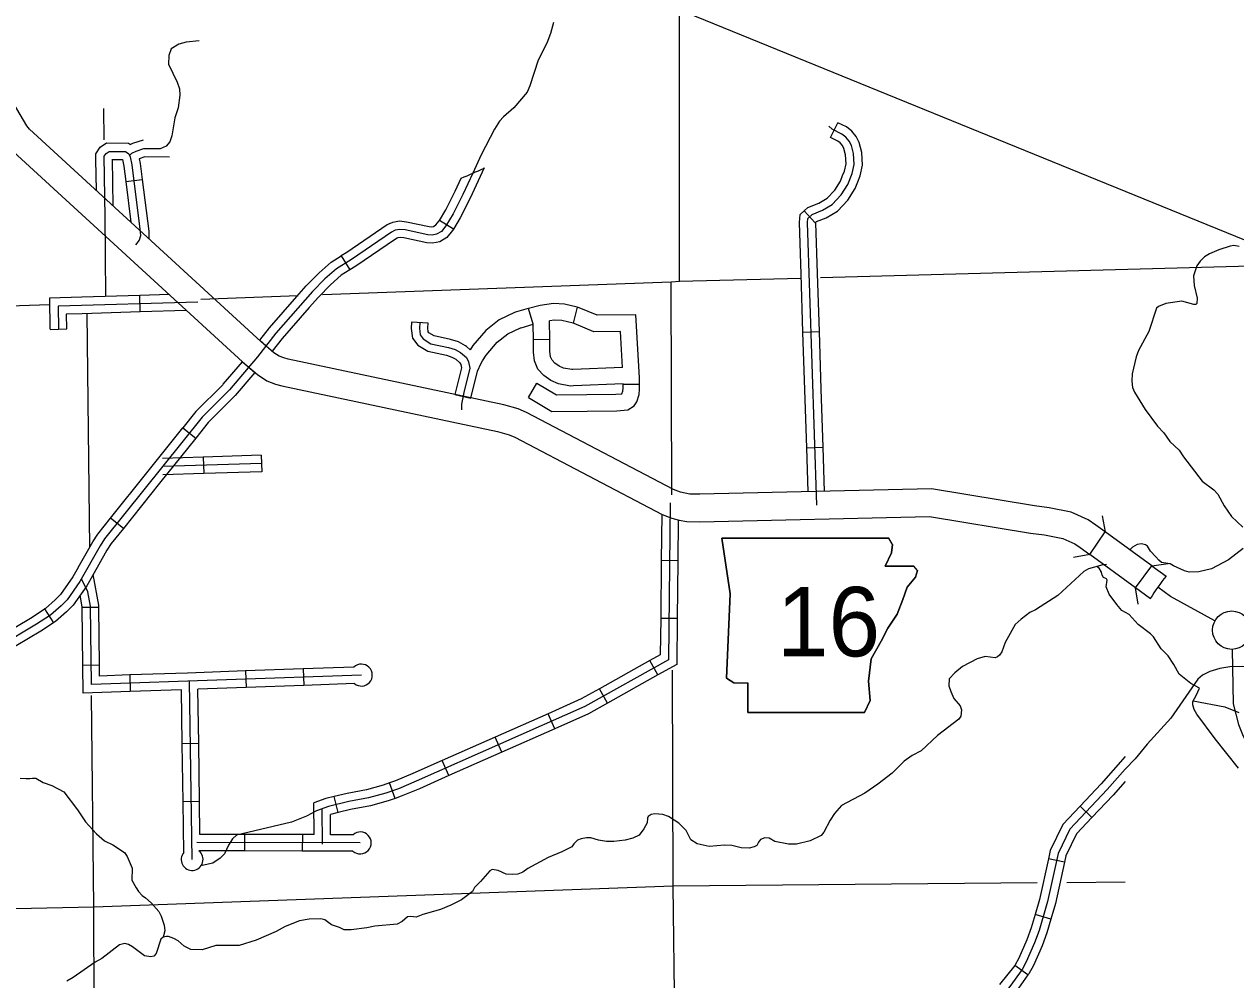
# Model space of a CAD drawing. Extents: x 1212896 to 1368412, y 378476 to 478763.
# Drawn here: x 1263202 to 1274256, y 399763 to 408479 of the extents above; entities that cross this region are included whole.
import ezdxf

# ---------------------------------------------------------------- set-up
doc = ezdxf.new("R2010")
doc.units = 0
for name, color, linetype in [('Level 10', 7, 'Continuous'), ('Level 21', 7, 'Continuous'), ('Level 24', 7, 'Continuous'), ('Level 31', 7, 'Continuous'), ('Level 32', 7, 'Continuous'), ('Level 35', 7, 'Continuous'), ('Level 37', 7, 'Continuous'), ('Level 4', 7, 'Continuous'), ('Level 45', 7, 'Continuous'), ('Level 49', 7, 'Continuous'), ('Level 5', 7, 'Continuous'), ('Level 60', 7, 'Continuous'), ('R_Draft', 7, 'Continuous')]:
    doc.layers.add(name, color=color, linetype=linetype)

msp = doc.modelspace()

# ---------------------------------------------------------------- linework, layer by layer
at = {"layer": 'Level 10'}
for p, q in [((1272923, 403643), (1273065, 403849)), ((1273342, 403337), (1273491, 403538))]:
    msp.add_line(p, q, dxfattribs=at)
for points in [[(1273065, 403849), (1272980, 403910), (1272910, 403958), (1272754, 404028), (1272552, 404069), (1272419, 404086), (1271480, 404240), (1269367, 404191), (1269274, 404193), (1269232, 404201), (1269189, 404212), (1269126, 404236), (1267784, 404939), (1267709, 404972), (1267578, 405006), (1265610, 405425), (1265571, 405435), (1265529, 405451), (1265480, 405483), (1265361, 405586), (1263251, 407521), (1263226, 407553), (1262270, 409174)], [(1263068, 407350), (1265195, 405400), (1265329, 405283), (1265415, 405227), (1265496, 405196), (1265553, 405182), (1267520, 404763), (1267627, 404735), (1267677, 404713), (1269023, 404008), (1269112, 403974), (1269178, 403956), (1269249, 403944), (1269366, 403941), (1271463, 403990), (1272383, 403838), (1272512, 403822), (1272677, 403788), (1272788, 403739), (1272837, 403706), (1272923, 403643)], [(1273491, 403538), (1273065, 403849)], [(1273342, 403337), (1272923, 403643)], [(1273491, 403538), (1273621, 403443)], [(1273477, 403239), (1273342, 403337)], [(1274065, 403037), (1273660, 403260), (1273545, 403344)]]:
    msp.add_lwpolyline(points, dxfattribs=at)
msp.add_arc((1274867, 402407), 1621, 140.2511, 149.0992, dxfattribs=at)
at = {"layer": 'Level 21'}
msp.add_lwpolyline([(1269567, 403791), (1269644, 403284), (1269610, 402514), (1269677, 402472), (1269804, 402472), (1269804, 402201), (1270870, 402201), (1270921, 402311), (1270904, 402488), (1270929, 402691), (1271022, 402852), (1271082, 402971), (1271166, 403098), (1271217, 403233), (1271259, 403343), (1271335, 403436), (1271352, 403495), (1271318, 403537), (1271056, 403537), (1271115, 403656), (1271124, 403732), (1271089, 403790)], close=True, dxfattribs=at)
at = {"layer": 'Level 24'}
msp.add_circle((1274219, 402952), 175, dxfattribs=at)
at = {"layer": 'Level 31'}
for p, q in [((1267397, 407167), (1267397, 407169)), ((1266539, 406663), (1266539, 406663)), ((1267118, 406611), (1266990, 406690)), ((1266093, 406366), (1266173, 406238)), ((1266887, 405752), (1266737, 405760)), ((1265464, 405497), (1265351, 405596)), ((1265193, 405401), (1265306, 405303)), ((1264650, 404798), (1264767, 404704)), ((1264767, 404704), (1264767, 404704)), ((1264767, 404704), (1264767, 404704)), ((1264107, 403880), (1263990, 403974)), ((1264107, 403880), (1264107, 403880)), ((1263387, 403145), (1263469, 403020))]:
    msp.add_line(p, q, dxfattribs=at)
for points in [[(1268032, 408495), (1268004, 408394), (1267971, 408308), (1267891, 408153), (1267815, 407916), (1267792, 407861), (1267669, 407718), (1267574, 407636), (1267538, 407596), (1267492, 407521), (1267371, 407287), (1267294, 407120)], [(1267294, 407120), (1267204, 406925), (1267116, 406749), (1267050, 406641), (1267008, 406590), (1266965, 406563), (1266924, 406555), (1266886, 406558), (1266678, 406603), (1266629, 406608), (1266587, 406601), (1266552, 406584), (1266187, 406334), (1266050, 406248), (1265945, 406156), (1265832, 406041), (1265498, 405660), (1265332, 405446)], [(1267397, 407169), (1267270, 406893), (1267181, 406713), (1267118, 406611)], [(1266990, 406690), (1267049, 406786), (1267135, 406958), (1267189, 407076)], [(1266539, 406663), (1266514, 406650), (1266145, 406398), (1266093, 406366)], [(1266539, 406663), (1266564, 406675), (1266627, 406686), (1266691, 406678), (1266898, 406634), (1266920, 406632), (1266937, 406635), (1266957, 406648), (1266987, 406685), (1266990, 406690)], [(1267118, 406611), (1267110, 406598), (1267057, 406534), (1266993, 406493), (1266928, 406481), (1266876, 406485), (1266666, 406530), (1266631, 406534), (1266610, 406531), (1266605, 406528)], [(1266605, 406528), (1266590, 406520), (1266227, 406272), (1266173, 406238)], [(1265690, 405995), (1265776, 406093), (1265892, 406211), (1266004, 406310), (1266093, 406366)], [(1266173, 406238), (1266094, 406189), (1265996, 406102), (1265886, 405991), (1265803, 405896)], [(1265351, 405596), (1265439, 405709), (1265690, 405995)], [(1265803, 405896), (1265555, 405614), (1265464, 405497)], [(1267693, 405855), (1267676, 405850), (1267535, 405784), (1267413, 405686), (1267296, 405549), (1267271, 405510)], [(1267803, 405887), (1267778, 405881), (1267693, 405855)], [(1267846, 405744), (1267803, 405887)], [(1266737, 405760), (1266734, 405705), (1266744, 405617), (1266792, 405553), (1266885, 405496), (1267054, 405459), (1267105, 405443), (1267141, 405423)], [(1267236, 405539), (1267227, 405547), (1267165, 405582), (1267092, 405604), (1266942, 405637), (1266895, 405665), (1266889, 405674), (1266885, 405710), (1266887, 405752)], [(1267384, 405408), (1267417, 405460), (1267518, 405578), (1267614, 405656), (1267729, 405710), (1267736, 405711)], [(1267736, 405711), (1267846, 405744)], [(1265332, 405446), (1265074, 405144), (1264826, 404895), (1263936, 403784), (1263894, 403720), (1263711, 403396), (1263593, 403229), (1263538, 403173), (1263442, 403090), (1263315, 403006), (1262969, 402801), (1262857, 402742), (1262477, 402563), (1262186, 402400), (1262033, 402321), (1261874, 402220), (1261549, 401957), (1261517, 401916), (1261427, 401730), (1261329, 401442), (1261218, 401143), (1261109, 400927), (1261041, 400771), (1260958, 400554)], [(1267271, 405510), (1267236, 405539)], [(1265014, 405191), (1265018, 405195), (1265193, 405401)], [(1267141, 405423), (1267177, 405392), (1267187, 405375), (1267192, 405346), (1267131, 405101), (1267276, 405068)], [(1267276, 405068), (1267338, 405316), (1267371, 405387), (1267384, 405408)], [(1265306, 405303), (1265128, 405094), (1265120, 405085)], [(1265014, 405191), (1264769, 404946), (1264650, 404798)], [(1265120, 405085), (1264881, 404846), (1264767, 404704)], [(1264320, 404386), (1264650, 404798)], [(1264767, 404704), (1264437, 404292)], [(1263990, 403974), (1264320, 404386)], [(1264437, 404292), (1264107, 403880)], [(1263695, 403523), (1263829, 403759), (1263874, 403829), (1263990, 403974)], [(1264107, 403880), (1263996, 403741), (1263957, 403681), (1263826, 403449)], [(1263695, 403523), (1263647, 403437), (1263534, 403278), (1263485, 403229), (1263396, 403151), (1263387, 403145)], [(1263826, 403449), (1263774, 403357), (1263649, 403181), (1263588, 403119), (1263487, 403031), (1263469, 403020)], [(1262939, 402872), (1263275, 403071), (1263387, 403145)], [(1263469, 403020), (1263354, 402944), (1263016, 402743)], [(1274222, 402777), (1274233, 402281), (1274280, 402092), (1274316, 401999), (1274424, 401779), (1274456, 398054)]]:
    msp.add_lwpolyline(points, dxfattribs=at)
msp.add_arc((1265643, 410865), 4093, 292.2006, 295.3809, dxfattribs=at)
at = {"layer": 'Level 32'}
for p, q in [((1264836, 404531), (1264841, 404381)), ((1265364, 404547), (1265369, 404397)), ((1269164, 403584), (1269014, 403586)), ((1263882, 403160), (1263732, 403158)), ((1269159, 403057), (1269009, 403058)), ((1263888, 402632), (1263738, 402630)), ((1265220, 402580), (1265226, 402430)), ((1265748, 402598), (1265753, 402448)), ((1268984, 402543), (1268911, 402674)), ((1264165, 402543), (1264170, 402393)), ((1268523, 402286), (1268450, 402417)), ((1268042, 402053), (1267981, 402190)), ((1264794, 401917), (1264644, 401915)), ((1267560, 401839), (1267499, 401976)), ((1267077, 401625), (1267016, 401762)), ((1266585, 401417), (1266536, 401559)), ((1264801, 401389), (1264651, 401387)), ((1266067, 401289), (1266031, 401434)), ((1272943, 401243), (1272835, 401346)), ((1265212, 401088), (1265211, 400938)), ((1265740, 401087), (1265739, 400937)), ((1272693, 400835), (1272547, 400867)), ((1272569, 400317), (1272425, 400359)), ((1272360, 399807), (1272239, 399894))]:
    msp.add_line(p, q, dxfattribs=at)
for points in [[(1264836, 404531), (1264463, 404519)], [(1265366, 404472), (1264465, 404444)], [(1265364, 404547), (1264836, 404531)], [(1264841, 404381), (1264467, 404369)], [(1265369, 404397), (1264841, 404381)], [(1269096, 404113), (1269081, 402682), (1268318, 402256), (1266779, 401573), (1266616, 401506), (1266501, 401466), (1266343, 401422), (1266164, 401389), (1265978, 401343), (1265869, 401304), (1265777, 401254), (1265642, 401201), (1265139, 401083), (1265102, 401049), (1265066, 400992), (1265030, 400912), (1264991, 400871), (1264922, 400827), (1264825, 400804)], [(1269019, 404011), (1269014, 403586)], [(1269168, 403958), (1269164, 403584)], [(1269014, 403586), (1269009, 403058)], [(1269164, 403584), (1269159, 403057)], [(1263882, 403160), (1263882, 403179), (1263832, 403460)], [(1266278, 402542), (1263815, 402456), (1263807, 403172), (1263784, 403302), (1263725, 403421)], [(1263732, 403158), (1263732, 403165), (1263713, 403271)], [(1263738, 402630), (1263732, 403158)], [(1263888, 402632), (1263882, 403160)], [(1269009, 403058), (1269005, 402727), (1268911, 402674)], [(1269159, 403057), (1269155, 402638), (1268984, 402543)], [(1264170, 402393), (1263741, 402378), (1263738, 402630)], [(1264165, 402543), (1263889, 402533), (1263888, 402632)], [(1265220, 402580), (1264693, 402561)], [(1265748, 402598), (1265220, 402580)], [(1266210, 402615), (1265748, 402598)], [(1268911, 402674), (1268450, 402417)], [(1275037, 402444), (1274960, 402421), (1274892, 402450), (1274813, 402500), (1274595, 402579), (1274521, 402599), (1274315, 402620), (1274202, 402618), (1274111, 402601), (1274020, 402575), (1273951, 402541), (1273909, 402505), (1273663, 402149), (1273448, 401912), (1273337, 401778), (1273247, 401683)], [(1264693, 402561), (1264165, 402543)], [(1264734, 400860), (1264710, 402487)], [(1266215, 402465), (1265753, 402448)], [(1268984, 402543), (1268523, 402286)], [(1264637, 402409), (1264170, 402393)], [(1264644, 401915), (1264637, 402409)], [(1265226, 402430), (1264786, 402415)], [(1264794, 401917), (1264786, 402415)], [(1265753, 402448), (1265226, 402430)], [(1268450, 402417), (1268284, 402325), (1267981, 402190)], [(1268523, 402286), (1268351, 402190), (1268042, 402053)], [(1267981, 402190), (1267499, 401976)], [(1268042, 402053), (1267560, 401839)], [(1264651, 401387), (1264644, 401915)], [(1264801, 401389), (1264794, 401917)], [(1267499, 401976), (1267016, 401762)], [(1267560, 401839), (1267077, 401625)], [(1273247, 401799), (1273028, 401549), (1272835, 401346)], [(1267016, 401762), (1266749, 401643), (1266589, 401577), (1266536, 401559)], [(1267077, 401625), (1266808, 401505), (1266642, 401437), (1266585, 401417)], [(1273247, 401683), (1273084, 401497), (1272741, 401137), (1272636, 400916)], [(1266536, 401559), (1266478, 401538), (1266326, 401496), (1266148, 401463), (1266031, 401434)], [(1273247, 401571), (1273138, 401448), (1272943, 401243)], [(1264658, 400925), (1264651, 401387)], [(1264805, 401089), (1264801, 401389)], [(1266031, 401434), (1265955, 401416), (1265844, 401376)], [(1265847, 401087), (1265844, 401376)], [(1266585, 401417), (1266523, 401395), (1266360, 401350), (1266180, 401317), (1266067, 401289)], [(1265923, 400999), (1265920, 401322)], [(1266067, 401289), (1265995, 401271)], [(1265997, 401086), (1265995, 401271)], [(1272835, 401346), (1272677, 401180), (1272563, 400941), (1272547, 400867)], [(1272943, 401243), (1272802, 401094), (1272706, 400892), (1272693, 400835)], [(1265212, 401088), (1264805, 401089)], [(1265740, 401087), (1265212, 401088)], [(1265847, 401087), (1265740, 401087)], [(1266202, 401086), (1265997, 401086)], [(1266268, 401011), (1264778, 401014)], [(1265211, 400938), (1264795, 400939)], [(1265739, 400937), (1265211, 400938)], [(1266201, 400936), (1265739, 400937)], [(1272636, 400916), (1272539, 400477), (1272461, 400213), (1272421, 400100), (1272345, 399927), (1272306, 399857), (1272194, 399700), (1272016, 399484), (1271970, 399405), (1271945, 399333), (1271932, 399276), (1271922, 399145), (1271920, 399027), (1271981, 397782)], [(1272547, 400867), (1272465, 400496), (1272425, 400359)], [(1272693, 400835), (1272611, 400459), (1272569, 400317)], [(1272425, 400359), (1272389, 400237), (1272350, 400128), (1272276, 399961), (1272242, 399898), (1272239, 399894)], [(1272569, 400317), (1272531, 400191), (1272490, 400073), (1272411, 399894), (1272368, 399818), (1272360, 399807)], [(1272239, 399894), (1272099, 399719)], [(1272360, 399807), (1272252, 399655), (1272203, 399596)]]:
    msp.add_lwpolyline(points, dxfattribs=at)
for centre, start, end in [((1266278, 402542), 230.5962, 133.4153), ((1266268, 401011), 228.4839, 131.3029), ((1264734, 400860), 139.4026, 52.1558)]:
    msp.add_arc(centre, 100, start, end, dxfattribs=at)
at = {"layer": 'Level 35'}
for points in [[(1274286, 406453), (1274238, 406461), (1274204, 406454), (1274100, 406421), (1274017, 406385), (1273972, 406357), (1273932, 406317), (1273900, 406275), (1273870, 406183), (1273875, 406097), (1273903, 405980), (1273902, 405932), (1273891, 405924), (1273874, 405922), (1273764, 405954), (1273619, 405931), (1273551, 405904), (1273534, 405890), (1273462, 405675), (1273368, 405503), (1273347, 405444), (1273312, 405290), (1273309, 405223), (1273314, 405167), (1273333, 405124), (1273429, 404965), (1273541, 404812), (1273598, 404751), (1273655, 404673), (1273739, 404593), (1273778, 404532), (1273949, 404312), (1274055, 404233), (1274091, 404191), (1274150, 404087), (1274218, 403988), (1274320, 403891)], [(1274034, 403510), (1273918, 403485), (1273832, 403482), (1273789, 403493), (1273687, 403539), (1273658, 403557), (1273577, 403570), (1273553, 403589), (1273526, 403620), (1273479, 403674), (1273449, 403719), (1273433, 403729), (1273396, 403740), (1273356, 403733), (1273314, 403709), (1273296, 403690)], [(1274322, 403698), (1274191, 403595), (1274034, 403510)], [(1273075, 403550), (1273042, 403549), (1272912, 403511), (1272869, 403488), (1272632, 403267), (1272429, 403138), (1272378, 403112), (1272297, 403052), (1272244, 403003), (1272153, 402839), (1272121, 402754), (1272101, 402723), (1272083, 402708), (1272062, 402700), (1271970, 402711), (1271895, 402690), (1271764, 402621), (1271692, 402563), (1271642, 402507), (1271639, 402444), (1271655, 402391), (1271683, 402328), (1271742, 402261), (1271753, 402225), (1271748, 402166), (1271729, 402141), (1271534, 401991), (1271386, 401852), (1271302, 401809), (1271231, 401756), (1271121, 401648), (1270991, 401547), (1270871, 401466), (1270658, 401351), (1270596, 401281), (1270556, 401220), (1270499, 401110), (1270473, 401080), (1270372, 401029), (1270247, 400999), (1270175, 401000), (1270049, 401023), (1269999, 401055), (1269960, 401059), (1269921, 401042), (1269900, 401017), (1269887, 400989), (1269861, 400975), (1269815, 400964), (1269744, 400967), (1269657, 400988), (1269592, 400991), (1269450, 400980), (1269341, 401002), (1269285, 401038), (1269242, 401123), (1269175, 401190)], [(1274280, 401692), (1274068, 401962), (1273902, 402187), (1273875, 402228), (1273863, 402270), (1273863, 402300), (1273895, 402357), (1273926, 402424), (1273846, 402466), (1273740, 402550), (1273692, 402638), (1273639, 402719), (1273575, 402781), (1273506, 402892), (1273479, 402919), (1273366, 403004), (1273282, 403096), (1273217, 403130), (1273170, 403186), (1273101, 403280), (1273073, 403346), (1273084, 403407), (1273075, 403421), (1273049, 403433), (1273036, 403454), (1273032, 403482), (1273010, 403518), (1272985, 403533)], [(1273867, 402307), (1274157, 402254), (1274285, 402202)], [(1263165, 401601), (1263218, 401598), (1263252, 401598), (1263277, 401603), (1263308, 401601), (1263376, 401561), (1263455, 401536), (1263563, 401476), (1263689, 401312), (1263760, 401204), (1263862, 401093), (1263936, 401030), (1264011, 400994), (1264118, 400924), (1264140, 400887), (1264186, 400782), (1264185, 400671)], [(1269175, 401190), (1269080, 401253), (1269029, 401271), (1268956, 401276), (1268921, 401269), (1268896, 401252), (1268889, 401238), (1268887, 401193), (1268856, 401140), (1268812, 401081), (1268754, 401054), (1268685, 401037), (1268583, 401023), (1268514, 401023), (1268441, 401037), (1268371, 401058), (1268333, 401057), (1268283, 401049), (1268250, 401036), (1268218, 401004), (1268199, 400976), (1268107, 400929), (1267982, 400877), (1267798, 400779)], [(1267798, 400779), (1267751, 400743), (1267707, 400727), (1267658, 400722), (1267599, 400726), (1267525, 400761), (1267470, 400770), (1267449, 400758), (1267364, 400658), (1267310, 400606), (1267291, 400569), (1267192, 400492), (1267095, 400443), (1266999, 400403), (1266840, 400358), (1266779, 400333), (1266729, 400340), (1266698, 400337), (1266651, 400294), (1266605, 400269), (1266400, 400253), (1266329, 400237), (1266186, 400218), (1266122, 400218), (1266078, 400240), (1266007, 400265), (1265946, 400309), (1265908, 400319), (1265802, 400316), (1265715, 400299), (1265584, 400248), (1265501, 400202), (1265319, 400124), (1265164, 400076), (1264950, 400074), (1264826, 400037), (1264723, 400040), (1264661, 400068), (1264606, 400117), (1264567, 400139), (1264520, 400156), (1264499, 400157), (1264470, 400150), (1264450, 400132), (1264406, 400001), (1264385, 399978), (1264356, 399971), (1264301, 399982), (1264191, 400064), (1264153, 400084), (1264121, 400094), (1264072, 400082), (1263910, 399957), (1263849, 399923), (1263648, 399784), (1263590, 399750)], [(1264185, 400671), (1264222, 400602), (1264246, 400569), (1264278, 400533), (1264309, 400511), (1264359, 400464), (1264431, 400386), (1264451, 400344), (1264478, 400262), (1264484, 400210), (1264470, 400150)]]:
    msp.add_lwpolyline(points, dxfattribs=at)
at = {"layer": 'Level 37'}
for points in [[(1273038, 403996), (1273065, 403849)], [(1272923, 403643), (1272775, 403616)], [(1273491, 403538), (1273640, 403560)], [(1273364, 403189), (1273342, 403337)]]:
    msp.add_lwpolyline(points, dxfattribs=at)
at = {"layer": 'Level 4'}
for points in [[(1274488, 406278), (1274394, 406272), (1270467, 406166)], [(1270289, 406161), (1269182, 406131), (1269106, 406126), (1265923, 406010)], [(1265703, 406002), (1264813, 405969)], [(1263432, 405920), (1259342, 405784)]]:
    msp.add_lwpolyline(points, dxfattribs=at)
at = {"layer": 'Level 45'}
for p, q in [((1270557, 407447), (1270625, 407581)), ((1264130, 407044), (1264279, 407062)), ((1270317, 406776), (1270419, 406667)), ((1264260, 405855), (1264256, 406005)), ((1268248, 405897), (1268211, 405752)), ((1263590, 405697), (1263438, 405692)), ((1270307, 405671), (1270457, 405676)), ((1267998, 405603), (1267848, 405601)), ((1267802, 405075), (1267878, 405204)), ((1268816, 405194), (1268666, 405193)), ((1270342, 404616), (1270492, 404621))]:
    msp.add_line(p, q, dxfattribs=at)
for points in [[(1264798, 408327), (1264680, 408316), (1264612, 408298), (1264544, 408256), (1264521, 408195), (1264518, 408115), (1264599, 407951), (1264618, 407890), (1264623, 407831), (1264606, 407718), (1264577, 407626), (1264549, 407460), (1264531, 407408), (1264497, 407366), (1264441, 407342), (1264407, 407343)], [(1270433, 404091), (1270348, 406670), (1270351, 406708), (1270390, 406744), (1270486, 406782), (1270574, 406835), (1270656, 406922), (1270715, 407016), (1270756, 407118), (1270774, 407200), (1270769, 407299), (1270749, 407372), (1270729, 407412), (1270699, 407450), (1270663, 407476), (1270572, 407523), (1270542, 407550)], [(1270808, 407043), (1270829, 407095), (1270850, 407194), (1270845, 407310), (1270821, 407400), (1270793, 407454), (1270752, 407505), (1270703, 407542), (1270625, 407581)], [(1270669, 407099), (1270685, 407139), (1270700, 407207), (1270696, 407287), (1270680, 407345), (1270667, 407372), (1270647, 407396), (1270624, 407414), (1270557, 407447)], [(1263857, 407246), (1263856, 407298), (1263896, 407357), (1263954, 407396), (1264153, 407394), (1264171, 407381)], [(1264407, 407343), (1264291, 407344), (1264219, 407319), (1264181, 407301), (1264163, 407282)], [(1264288, 407423), (1264190, 407390), (1264171, 407381)], [(1263861, 406962), (1263857, 407246)], [(1263941, 406719), (1263933, 407275), (1263951, 407301), (1263977, 407319), (1264127, 407318), (1264156, 407297), (1264169, 407271), (1264185, 407197), (1264261, 406586), (1264262, 406549), (1264251, 406508), (1264216, 406467)], [(1264014, 406822), (1264007, 407248)], [(1264007, 407245), (1264099, 407245), (1264112, 407184), (1264130, 407044)], [(1264528, 407268), (1264303, 407270), (1264251, 407252)], [(1264251, 407252), (1264260, 407210), (1264279, 407062)], [(1264130, 407044), (1264176, 406673)], [(1264279, 407062), (1264338, 406591), (1264338, 406525)], [(1270317, 406776), (1270350, 406807), (1270453, 406848), (1270528, 406893), (1270598, 406967), (1270649, 407049), (1270669, 407099)], [(1270419, 406667), (1270432, 406679), (1270520, 406714), (1270622, 406775), (1270717, 406875), (1270783, 406981), (1270808, 407043)], [(1270290, 406199), (1270274, 406672), (1270281, 406743), (1270317, 406776)], [(1270439, 406204), (1270424, 406667), (1270425, 406672)], [(1270307, 405671), (1270290, 406199)], [(1270457, 405676), (1270439, 406204)], [(1264256, 406005), (1263728, 405989)], [(1264526, 406013), (1264256, 406005)], [(1263728, 405989), (1263434, 405981), (1263437, 405698)], [(1264786, 405945), (1263511, 405906), (1263514, 405699)], [(1268248, 405897), (1268130, 405927), (1268032, 405931), (1267908, 405915), (1267803, 405887)], [(1268788, 405725), (1268782, 405827), (1268429, 405824), (1268266, 405893), (1268248, 405897)], [(1263732, 405839), (1263586, 405835), (1263587, 405700)], [(1264260, 405855), (1263732, 405839)], [(1264684, 405868), (1264260, 405855)], [(1268211, 405752), (1268108, 405778), (1268039, 405781), (1267996, 405775)], [(1266811, 405756), (1266808, 405707), (1266815, 405645), (1266842, 405608), (1266913, 405565), (1267073, 405530), (1267134, 405511), (1267183, 405484), (1267236, 405439), (1267257, 405400), (1267268, 405343)], [(1267848, 405601), (1267846, 405744)], [(1267998, 405603), (1267996, 405775)], [(1268641, 405676), (1268399, 405674), (1268219, 405750), (1268211, 405752)], [(1268660, 405349), (1268641, 405676)], [(1268816, 405194), (1268815, 405255), (1268788, 405725)], [(1270325, 405144), (1270307, 405671)], [(1270474, 405149), (1270457, 405676)], [(1268215, 405180), (1268187, 405179), (1268078, 405198), (1268008, 405229), (1267943, 405275), (1267889, 405334), (1267858, 405409), (1267849, 405489), (1267848, 405601)], [(1268208, 405330), (1268197, 405329), (1268122, 405342), (1268083, 405360), (1268042, 405388), (1268018, 405415), (1268005, 405446), (1267999, 405498), (1267998, 405603)], [(1267267, 405341), (1267212, 405121), (1267192, 405015), (1267192, 404961)], [(1268660, 405349), (1268208, 405330)], [(1267878, 405204), (1268057, 405099), (1268335, 405101)], [(1268666, 405199), (1268215, 405180)], [(1268335, 405101), (1268601, 405104), (1268656, 405108), (1268664, 405133), (1268666, 405158), (1268666, 405199)], [(1268337, 404951), (1268608, 404954), (1268709, 404962), (1268767, 404998), (1268791, 405036), (1268812, 405102), (1268817, 405151), (1268816, 405194)], [(1270342, 404616), (1270325, 405144)], [(1270492, 404621), (1270474, 405149)], [(1267802, 405075), (1268017, 404948), (1268337, 404951)], [(1270355, 404214), (1270342, 404616)], [(1270505, 404217), (1270492, 404621)]]:
    msp.add_lwpolyline(points, dxfattribs=at)
at = {"layer": 'Level 49'}
for p, q in [((1269644, 403284), (1269567, 403791)), ((1271124, 403732), (1271115, 403656)), ((1271115, 403656), (1271056, 403537)), ((1271056, 403537), (1271318, 403537)), ((1271352, 403495), (1271335, 403436)), ((1271335, 403436), (1271259, 403343)), ((1269610, 402514), (1269644, 403284)), ((1271259, 403343), (1271217, 403233)), ((1271217, 403233), (1271166, 403098)), ((1271166, 403098), (1271082, 402971)), ((1271082, 402971), (1271022, 402852)), ((1271022, 402852), (1270929, 402691)), ((1270929, 402691), (1270904, 402488)), ((1269677, 402472), (1269610, 402514)), ((1269804, 402201), (1269804, 402472)), ((1270904, 402488), (1270921, 402311)), ((1270921, 402311), (1270870, 402201)), ((1270870, 402201), (1269804, 402201))]:
    msp.add_line(p, q, dxfattribs=at)
msp.add_lwpolyline([(1269567, 403791), (1271089, 403790)], dxfattribs=at)
at = {"layer": 'Level 5'}
for points in [[(1269182, 406131), (1269181, 410159)], [(1263932, 407425), (1263929, 407710)], [(1263948, 405995), (1263940, 406749)], [(1269112, 404187), (1269106, 406126)], [(1263801, 403707), (1263777, 405840)], [(1269123, 400619), (1269117, 402587)], [(1263838, 400429), (1263816, 402357)], [(1260986, 400368), (1263838, 400429), (1269123, 400619), (1272445, 400649)], [(1269138, 399396), (1269123, 400619)], [(1272714, 400651), (1273247, 400656)], [(1263847, 397680), (1263838, 400429)]]:
    msp.add_lwpolyline(points, dxfattribs=at)
at = {"layer": 'Level 60'}
msp.add_spline([(1275538, 388463), (1274493, 424373), (1274106, 437641)], degree=3, dxfattribs=at)
at = {"layer": 'R_Draft'}
msp.add_line((1253662, 414939), (1283026, 402970), dxfattribs=at)

# ---------------------------------------------------------------- texts
at = {"layer": 'Level 21'}
msp.add_text('16', height=633.6, dxfattribs=at).set_placement((1270069, 402713))
at = {"layer": 'Level 49'}
msp.add_text('16', height=633.6, dxfattribs=at).set_placement((1270069, 402713))

doc.saveas('drawing.dxf')
